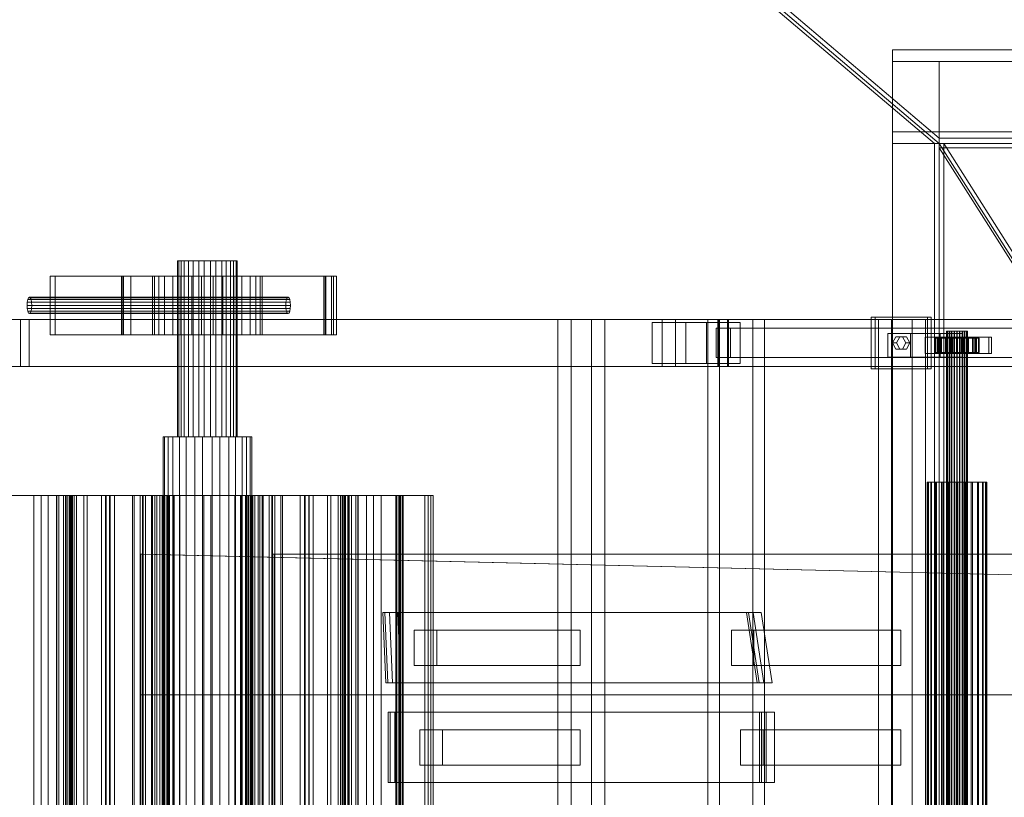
# Model space of a CAD drawing. Header units: millimetres. Extents: x -2233 to 65662, y -50530 to 6847.
# Tile 319 of 656: x 890 to 1730, y -17958 to -17294. Entities that reach past the tile are written whole.
import ezdxf

# ---------------------------------------------------------------- set-up
doc = ezdxf.new("R2010")
doc.units = ezdxf.units.MM
for name, color, linetype, lineweight in [('superior_C01', 7, 'Continuous', 0), ('superior_tolva', 7, 'Continuous', 0), ('superior_tolva-C01', 7, 'Continuous', 0)]:
    doc.layers.add(name, color=color, linetype=linetype, lineweight=lineweight)

msp = doc.modelspace()

# ---------------------------------------------------------------- linework, layer by layer
at = {"layer": 'superior_C01'}
for p, q in [((1025.537, -17500), (1024.645, -17500)), ((1024.645, -17500), (1027.613, -17500)), ((1024.645, -17500), (1024.645, -17650)), ((1030.153, -17500), (1025.537, -17500)), ((1025.537, -17500), (1025.537, -17650)), ((1027.613, -17500), (1033.989, -17500)), ((1027.613, -17500), (1027.613, -17650)), ((1037.791, -17500), (1030.153, -17500)), ((1030.153, -17500), (1030.153, -17650)), ((1033.989, -17500), (1042.803, -17500)), ((1033.989, -17500), (1033.989, -17650)), ((1047.288, -17500), (1037.791, -17500)), ((1037.791, -17500), (1037.791, -17650)), ((1042.803, -17500), (1052.712, -17500)), ((1042.803, -17500), (1042.803, -17650)), ((1057.197, -17500), (1047.288, -17500)), ((1047.288, -17500), (1047.288, -17650)), ((1052.712, -17500), (1062.209, -17500)), ((1052.712, -17500), (1052.712, -17650)), ((1066.011, -17500), (1057.197, -17500)), ((1057.197, -17500), (1057.197, -17650)), ((1062.209, -17500), (1069.847, -17500)), ((1062.209, -17500), (1062.209, -17650)), ((1072.387, -17500), (1066.011, -17500)), ((1066.011, -17500), (1066.011, -17650)), ((1069.847, -17500), (1074.463, -17500)), ((1069.847, -17500), (1069.847, -17650)), ((1075.355, -17500), (1072.387, -17500)), ((1072.387, -17500), (1072.387, -17650)), ((1074.463, -17500), (1075.355, -17500)), ((1074.463, -17650), (1074.463, -17500)), ((1075.355, -17500), (1075.355, -17650)), ((1155.813, -17513), (915.978, -17513)), ((915.978, -17513), (915.978, -17563)), ((920.212, -17513), (915.978, -17513)), ((920.212, -17563), (920.212, -17513)), ((920.212, -17513), (1160.047, -17513)), ((1149.324, -17513), (976.643, -17513)), ((976.643, -17513), (976.643, -17563)), ((978.337, -17513), (976.643, -17513)), ((1150.453, -17513), (977.772, -17513)), ((977.772, -17513), (977.772, -17563)), ((984.828, -17513), (977.772, -17513)), ((978.337, -17563), (978.337, -17513)), ((978.337, -17513), (1151.018, -17513)), ((984.828, -17563), (984.828, -17513)), ((984.828, -17513), (1157.51, -17513)), ((1004.911, -17513), (1003.267, -17513)), ((1003.267, -17513), (1008.737, -17513)), ((1003.267, -17513), (1003.267, -17563)), ((1013.42, -17513), (1004.911, -17513)), ((1004.911, -17513), (1004.911, -17563)), ((1008.737, -17513), (1020.489, -17513)), ((1008.737, -17513), (1008.737, -17563)), ((1027.498, -17513), (1013.42, -17513)), ((1013.42, -17513), (1013.42, -17563)), ((1020.489, -17513), (1036.734, -17513)), ((1020.489, -17513), (1020.489, -17563)), ((1045.001, -17513), (1027.498, -17513)), ((1027.498, -17513), (1027.498, -17563)), ((1036.734, -17513), (1054.999, -17513)), ((1036.734, -17513), (1036.734, -17563)), ((1063.266, -17513), (1045.001, -17513)), ((1045.001, -17513), (1045.001, -17563)), ((1054.999, -17513), (1072.502, -17513)), ((1054.999, -17513), (1054.999, -17563)), ((1079.511, -17513), (1063.266, -17513)), ((1063.266, -17513), (1063.266, -17563)), ((1072.502, -17513), (1086.58, -17513)), ((1072.502, -17513), (1072.502, -17563)), ((1091.263, -17513), (1079.511, -17513)), ((1079.511, -17513), (1079.511, -17563)), ((1086.58, -17513), (1095.089, -17513)), ((1086.58, -17513), (1086.58, -17563)), ((1096.733, -17513), (1091.263, -17513)), ((1091.263, -17513), (1091.263, -17563)), ((1095.089, -17513), (1096.733, -17513)), ((1095.089, -17563), (1095.089, -17513)), ((1096.733, -17513), (1096.733, -17563)), ((1149.324, -17563), (1149.324, -17513)), ((1149.324, -17513), (1151.018, -17513)), ((1150.453, -17563), (1150.453, -17513)), ((1150.453, -17513), (1157.51, -17513)), ((1151.018, -17513), (1151.018, -17563)), ((1155.813, -17563), (1155.813, -17513)), ((1155.813, -17513), (1160.047, -17513)), ((1157.51, -17513), (1157.51, -17563)), ((1160.047, -17513), (1160.047, -17563)), ((896.805, -17533.05), (897.446, -17531.533)), ((897.446, -17531.533), (898.202, -17531)), ((897.446, -17531.533), (1118.094, -17531.533)), ((898.202, -17531), (898.958, -17531.533)), ((1118.851, -17531), (898.202, -17531)), ((898.958, -17531.533), (899.599, -17533.05)), ((898.958, -17531.533), (1119.607, -17531.533)), ((1118.094, -17531.533), (1117.453, -17533.05)), ((1118.851, -17531), (1118.094, -17531.533)), ((1119.607, -17531.533), (1118.851, -17531)), ((1120.248, -17533.05), (1119.607, -17531.533)), ((896.227, -17538), (896.377, -17535.321)), ((896.377, -17540.679), (896.227, -17538)), ((896.227, -17538), (1116.875, -17538)), ((896.377, -17535.321), (896.805, -17533.05)), ((896.377, -17535.321), (1117.025, -17535.321)), ((896.805, -17542.95), (896.377, -17540.679)), ((896.377, -17540.679), (1117.025, -17540.679)), ((896.805, -17533.05), (1117.453, -17533.05)), ((899.599, -17533.05), (900.028, -17535.321)), ((899.599, -17533.05), (1120.248, -17533.05)), ((900.028, -17540.679), (899.599, -17542.95)), ((900.028, -17535.321), (900.178, -17538)), ((900.028, -17535.321), (1120.676, -17535.321)), ((900.178, -17538), (900.028, -17540.679)), ((900.028, -17540.679), (1120.676, -17540.679)), ((900.178, -17538), (1120.826, -17538)), ((1117.025, -17535.321), (1116.875, -17538)), ((1116.875, -17538), (1117.025, -17540.679)), ((1117.453, -17533.05), (1117.025, -17535.321)), ((1117.025, -17540.679), (1117.453, -17542.95)), ((1120.676, -17535.321), (1120.248, -17533.05)), ((1120.248, -17542.95), (1120.676, -17540.679)), ((1120.826, -17538), (1120.676, -17535.321)), ((1120.676, -17540.679), (1120.826, -17538)), ((897.446, -17544.467), (896.805, -17542.95)), ((896.805, -17542.95), (1117.453, -17542.95)), ((898.202, -17545), (897.446, -17544.467)), ((897.446, -17544.467), (1118.094, -17544.467)), ((898.958, -17544.467), (898.202, -17545)), ((898.202, -17545), (1118.851, -17545)), ((899.599, -17542.95), (898.958, -17544.467)), ((898.958, -17544.467), (1119.607, -17544.467)), ((899.599, -17542.95), (1120.248, -17542.95)), ((1117.453, -17542.95), (1118.094, -17544.467)), ((1118.094, -17544.467), (1118.851, -17545)), ((1118.851, -17545), (1119.607, -17544.467)), ((1119.607, -17544.467), (1120.248, -17542.95)), ((1663.982, -17548), (1616.015, -17548)), ((1616.015, -17548), (1616.015, -17592)), ((1619.402, -17548), (1616.015, -17548)), ((1619.402, -17592), (1619.402, -17548)), ((1619.402, -17548), (1667.369, -17548)), ((1663.982, -17592), (1663.982, -17548)), ((1663.982, -17548), (1667.369, -17548)), ((1667.369, -17548), (1667.369, -17592)), ((1437.97, -17550), (866.011, -17550)), ((877.301, -17550), (1449.26, -17550)), ((890.595, -17550), (897.878, -17550)), ((890.595, -17590), (890.595, -17550)), ((1486.263, -17550), (890.595, -17550)), ((897.878, -17550), (897.878, -17590)), ((897.878, -17550), (1493.546, -17550)), ((1377.611, -17550), (1348.831, -17550)), ((1348.831, -17550), (1348.831, -18450)), ((1360.121, -17550), (1348.831, -17550)), ((1360.121, -18450), (1360.121, -17550)), ((1360.121, -17550), (1388.901, -17550)), ((1377.611, -18450), (1377.611, -17550)), ((1377.611, -17550), (1388.901, -17550)), ((1388.901, -17550), (1388.901, -18450)), ((1458.005, -17552.5), (1429.225, -17552.5)), ((1429.225, -17552.5), (1429.225, -17587.5)), ((1475.514, -17552.5), (1429.225, -17552.5)), ((1437.97, -17550), (1449.26, -17550)), ((1437.97, -17590), (1437.97, -17550)), ((2589.177, -17550), (1437.97, -17550)), ((1449.26, -17550), (1449.26, -17590)), ((1449.26, -17550), (2600.468, -17550)), ((1458.005, -17587.5), (1458.005, -17552.5)), ((1458.005, -17552.5), (1504.295, -17552.5)), ((1475.514, -17587.5), (1475.514, -17552.5)), ((1475.514, -17552.5), (1504.295, -17552.5)), ((1515.165, -17550), (1476.791, -17550)), ((1476.791, -17550), (1476.791, -18450)), ((1486.67, -17550), (1476.791, -17550)), ((1483.761, -17557.5), (1496.048, -17557.5)), ((1483.761, -17582.5), (1483.761, -17557.5)), ((2588.679, -17557.5), (1483.761, -17557.5)), ((1485.391, -17550), (1494.418, -17550)), ((1485.391, -17590), (1485.391, -17550)), ((2672.163, -17550), (1485.391, -17550)), ((1486.263, -17550), (1486.263, -17590)), ((1493.546, -17550), (1486.263, -17550)), ((1486.67, -18450), (1486.67, -17550)), ((1486.67, -17550), (1525.044, -17550)), ((1493.546, -17590), (1493.546, -17550)), ((1494.418, -17550), (1494.418, -17590)), ((1494.418, -17550), (2681.189, -17550)), ((1496.048, -17557.5), (1496.048, -17582.5)), ((1496.048, -17557.5), (2600.966, -17557.5)), ((1504.295, -17552.5), (1504.295, -17587.5)), ((1515.165, -18450), (1515.165, -17550)), ((1515.165, -17550), (1525.044, -17550)), ((1525.044, -17550), (1525.044, -18450)), ((1651.023, -17550), (1622.243, -17550)), ((1622.243, -17550), (1622.243, -18450)), ((1633.533, -17550), (1622.243, -17550)), ((1633.533, -18450), (1633.533, -17550)), ((1633.533, -17550), (1662.313, -17550)), ((1651.023, -18450), (1651.023, -17550)), ((1651.023, -17550), (1662.313, -17550)), ((1662.313, -17550), (1662.313, -18450)), ((915.978, -17563), (1155.813, -17563)), ((915.978, -17563), (920.212, -17563)), ((1160.047, -17563), (920.212, -17563)), ((976.643, -17563), (1149.324, -17563)), ((976.643, -17563), (978.337, -17563)), ((977.772, -17563), (1150.453, -17563)), ((977.772, -17563), (984.828, -17563)), ((1151.018, -17563), (978.337, -17563)), ((1157.51, -17563), (984.828, -17563)), ((1008.737, -17563), (1003.267, -17563)), ((1003.267, -17563), (1004.911, -17563)), ((1004.911, -17563), (1013.42, -17563)), ((1020.489, -17563), (1008.737, -17563)), ((1013.42, -17563), (1027.498, -17563)), ((1036.734, -17563), (1020.489, -17563)), ((1027.498, -17563), (1045.001, -17563)), ((1054.999, -17563), (1036.734, -17563)), ((1045.001, -17563), (1063.266, -17563)), ((1072.502, -17563), (1054.999, -17563)), ((1063.266, -17563), (1079.511, -17563)), ((1086.58, -17563), (1072.502, -17563)), ((1079.511, -17563), (1091.263, -17563)), ((1095.089, -17563), (1086.58, -17563)), ((1091.263, -17563), (1096.733, -17563)), ((1096.733, -17563), (1095.089, -17563)), ((1151.018, -17563), (1149.324, -17563)), ((1157.51, -17563), (1150.453, -17563)), ((1160.047, -17563), (1155.813, -17563)), ((1649.592, -17562), (1630.405, -17562)), ((1630.405, -17562), (1630.405, -17582)), ((1674.882, -17562), (1630.405, -17562)), ((1634.243, -17570), (1637.121, -17564.804)), ((1637.121, -17564.804), (1642.877, -17564.804)), ((1640.508, -17564.804), (1637.121, -17564.804)), ((1640.508, -17564.804), (1637.63, -17570)), ((1646.264, -17564.804), (1640.508, -17564.804)), ((1642.877, -17564.804), (1645.755, -17570)), ((1646.264, -17564.804), (1642.877, -17564.804)), ((1649.142, -17570), (1646.264, -17564.804)), ((1649.592, -17582), (1649.592, -17562)), ((1649.592, -17562), (1694.069, -17562)), ((1673.753, -17565), (1662.241, -17565)), ((1662.241, -17565), (1662.241, -17579)), ((1674.096, -17565), (1662.241, -17565)), ((1670.807, -17566), (1670.279, -17566)), ((1670.279, -17566), (1680.276, -17566)), ((1670.279, -17578), (1670.279, -17566)), ((1670.279, -17566), (1671.046, -17566)), ((1672.593, -17566), (1670.807, -17566)), ((1670.807, -17566), (1680.526, -17566)), ((1670.807, -17578), (1670.807, -17566)), ((1671.046, -17566), (1680.64, -17566)), ((1671.046, -17578), (1671.046, -17566)), ((1671.046, -17566), (1673.055, -17566)), ((1716.419, -17565), (1672.289, -17565)), ((1672.289, -17565), (1672.289, -17579)), ((1674.548, -17565), (1672.289, -17565)), ((1675.516, -17566), (1672.593, -17566)), ((1672.593, -17566), (1681.372, -17566)), ((1672.593, -17578), (1672.593, -17566)), ((1673.055, -17566), (1681.591, -17566)), ((1673.055, -17578), (1673.055, -17566)), ((1673.055, -17566), (1676.17, -17566)), ((1673.753, -17579), (1673.753, -17565)), ((1673.753, -17565), (1685.608, -17565)), ((1674.096, -17579), (1674.096, -17565)), ((1674.096, -17565), (1685.608, -17565)), ((1674.548, -17579), (1674.548, -17565)), ((1674.548, -17565), (1718.677, -17565)), ((1674.882, -17582), (1674.882, -17562)), ((1674.882, -17562), (1694.069, -17562)), ((1679.376, -17566), (1675.516, -17566)), ((1675.516, -17566), (1682.757, -17566)), ((1675.516, -17578), (1675.516, -17566)), ((1676.17, -17566), (1683.067, -17566)), ((1676.17, -17578), (1676.17, -17566)), ((1676.17, -17566), (1680.177, -17566)), ((1683.911, -17566), (1679.376, -17566)), ((1679.376, -17566), (1684.585, -17566)), ((1679.376, -17578), (1679.376, -17566)), ((1680.177, -17566), (1684.965, -17566)), ((1680.177, -17578), (1680.177, -17566)), ((1680.177, -17566), (1684.804, -17566)), ((1680.526, -17560), (1680.276, -17560)), ((1680.276, -17560), (1680.64, -17560)), ((1680.276, -18440), (1680.276, -17560)), ((1680.276, -17566), (1680.526, -17566)), ((1680.276, -17566), (1680.276, -17578)), ((1680.64, -17566), (1680.276, -17566)), ((1681.372, -17560), (1680.526, -17560)), ((1680.526, -18440), (1680.526, -17560)), ((1680.526, -17566), (1681.372, -17566)), ((1680.526, -17566), (1680.526, -17578)), ((1680.64, -17560), (1681.591, -17560)), ((1680.64, -18440), (1680.64, -17560)), ((1680.64, -17566), (1680.64, -17578)), ((1681.591, -17566), (1680.64, -17566)), ((1682.757, -17560), (1681.372, -17560)), ((1681.372, -18440), (1681.372, -17560)), ((1681.372, -17566), (1682.757, -17566)), ((1681.372, -17566), (1681.372, -17578)), ((1681.591, -17560), (1683.067, -17560)), ((1681.591, -18440), (1681.591, -17560)), ((1681.591, -17566), (1681.591, -17578)), ((1683.067, -17566), (1681.591, -17566)), ((1684.585, -17560), (1682.757, -17560)), ((1682.757, -18440), (1682.757, -17560)), ((1682.757, -17566), (1684.585, -17566)), ((1682.757, -17566), (1682.757, -17578)), ((1683.067, -17560), (1684.965, -17560)), ((1683.067, -18440), (1683.067, -17560)), ((1683.067, -17566), (1683.067, -17578)), ((1684.965, -17566), (1683.067, -17566)), ((1688.811, -17566), (1683.911, -17566)), ((1683.911, -17566), (1686.733, -17566)), ((1683.911, -17578), (1683.911, -17566)), ((1686.733, -17560), (1684.585, -17560)), ((1684.585, -18440), (1684.585, -17560)), ((1684.585, -17566), (1686.733, -17566)), ((1684.585, -17566), (1684.585, -17578)), ((1684.804, -17566), (1687.157, -17566)), ((1684.804, -17578), (1684.804, -17566)), ((1684.804, -17566), (1689.736, -17566)), ((1684.965, -17560), (1687.157, -17560)), ((1684.965, -18440), (1684.965, -17560)), ((1684.965, -17566), (1684.965, -17578)), ((1687.157, -17566), (1684.965, -17566)), ((1685.608, -17565), (1685.608, -17579)), ((1689.055, -17560), (1686.733, -17560)), ((1686.733, -18440), (1686.733, -17560)), ((1686.733, -17566), (1689.055, -17566)), ((1686.733, -17566), (1686.733, -17578)), ((1687.157, -17560), (1689.493, -17560)), ((1687.157, -18440), (1687.157, -17560)), ((1687.157, -17566), (1687.157, -17578)), ((1689.493, -17566), (1687.157, -17566)), ((1693.743, -17566), (1688.811, -17566)), ((1688.811, -17566), (1689.055, -17566)), ((1688.811, -17578), (1688.811, -17566)), ((1691.391, -17560), (1689.055, -17560)), ((1689.055, -18440), (1689.055, -17560)), ((1689.055, -17566), (1691.391, -17566)), ((1689.055, -17566), (1689.055, -17578)), ((1689.493, -17560), (1691.814, -17560)), ((1689.493, -18440), (1689.493, -17560)), ((1689.736, -17566), (1689.493, -17566)), ((1689.493, -17566), (1689.493, -17578)), ((1691.814, -17566), (1689.493, -17566)), ((1689.736, -17578), (1689.736, -17566)), ((1689.736, -17566), (1694.637, -17566)), ((1693.583, -17560), (1691.391, -17560)), ((1691.391, -18440), (1691.391, -17560)), ((1693.743, -17566), (1691.391, -17566)), ((1691.391, -17566), (1693.583, -17566)), ((1691.391, -17566), (1691.391, -17578)), ((1691.814, -17560), (1693.962, -17560)), ((1691.814, -18440), (1691.814, -17560)), ((1694.637, -17566), (1691.814, -17566)), ((1691.814, -17566), (1691.814, -17578)), ((1693.962, -17566), (1691.814, -17566)), ((1704.452, -17565), (1692.94, -17565)), ((1692.94, -17565), (1692.94, -17579)), ((1704.794, -17565), (1692.94, -17565)), ((1695.481, -17560), (1693.583, -17560)), ((1693.583, -18440), (1693.583, -17560)), ((1698.37, -17566), (1693.583, -17566)), ((1693.583, -17566), (1695.481, -17566)), ((1693.583, -17566), (1693.583, -17578)), ((1698.37, -17566), (1693.743, -17566)), ((1693.743, -17578), (1693.743, -17566)), ((1693.962, -17560), (1695.791, -17560)), ((1693.962, -18440), (1693.962, -17560)), ((1699.171, -17566), (1693.962, -17566)), ((1693.962, -17566), (1693.962, -17578)), ((1695.791, -17566), (1693.962, -17566)), ((1694.069, -17562), (1694.069, -17582)), ((1694.637, -17578), (1694.637, -17566)), ((1694.637, -17566), (1699.171, -17566)), ((1696.956, -17560), (1695.481, -17560)), ((1695.481, -18440), (1695.481, -17560)), ((1702.378, -17566), (1695.481, -17566)), ((1695.481, -17566), (1696.956, -17566)), ((1695.481, -17566), (1695.481, -17578)), ((1695.791, -17560), (1697.175, -17560)), ((1695.791, -18440), (1695.791, -17560)), ((1703.032, -17566), (1695.791, -17566)), ((1695.791, -17566), (1695.791, -17578)), ((1697.175, -17566), (1695.791, -17566)), ((1697.908, -17560), (1696.956, -17560)), ((1696.956, -18440), (1696.956, -17560)), ((1705.492, -17566), (1696.956, -17566)), ((1696.956, -17566), (1697.908, -17566)), ((1696.956, -17566), (1696.956, -17578)), ((1697.175, -17560), (1698.021, -17560)), ((1697.175, -18440), (1697.175, -17560)), ((1705.955, -17566), (1697.175, -17566)), ((1697.175, -17566), (1697.175, -17578)), ((1698.021, -17566), (1697.175, -17566)), ((1698.271, -17560), (1697.908, -17560)), ((1697.908, -17560), (1697.908, -18440)), ((1697.908, -17566), (1707.501, -17566)), ((1697.908, -17578), (1697.908, -17566)), ((1697.908, -17566), (1698.271, -17566)), ((1698.021, -17560), (1698.271, -17560)), ((1698.021, -18440), (1698.021, -17560)), ((1707.741, -17566), (1698.021, -17566)), ((1698.021, -17566), (1698.021, -17578)), ((1698.271, -17566), (1698.021, -17566)), ((1698.271, -18440), (1698.271, -17560)), ((1708.268, -17566), (1698.271, -17566)), ((1698.271, -17566), (1698.271, -17578)), ((1702.378, -17566), (1698.37, -17566)), ((1698.37, -17578), (1698.37, -17566)), ((1699.171, -17578), (1699.171, -17566)), ((1699.171, -17566), (1703.032, -17566)), ((1705.492, -17566), (1702.378, -17566)), ((1702.378, -17578), (1702.378, -17566)), ((1703.032, -17578), (1703.032, -17566)), ((1703.032, -17566), (1705.955, -17566)), ((1704.452, -17579), (1704.452, -17565)), ((1704.452, -17565), (1716.307, -17565)), ((1704.794, -17579), (1704.794, -17565)), ((1704.794, -17565), (1716.307, -17565)), ((1707.501, -17566), (1705.492, -17566)), ((1705.492, -17578), (1705.492, -17566)), ((1705.955, -17578), (1705.955, -17566)), ((1705.955, -17566), (1707.741, -17566)), ((1707.501, -17566), (1707.501, -17578)), ((1708.268, -17566), (1707.501, -17566)), ((1707.741, -17578), (1707.741, -17566)), ((1707.741, -17566), (1708.268, -17566)), ((1708.268, -17578), (1708.268, -17566)), ((1716.307, -17565), (1716.307, -17579)), ((1716.419, -17579), (1716.419, -17565)), ((1716.419, -17565), (1718.677, -17565)), ((1718.677, -17565), (1718.677, -17579)), ((1637.121, -17575.196), (1634.243, -17570)), ((1634.243, -17570), (1637.63, -17570)), ((1637.63, -17570), (1640.508, -17575.196)), ((1645.755, -17570), (1642.877, -17575.196)), ((1649.142, -17570), (1645.755, -17570)), ((1646.264, -17575.196), (1649.142, -17570)), ((1496.048, -17582.5), (1483.761, -17582.5)), ((1483.761, -17582.5), (2588.679, -17582.5)), ((1496.048, -17582.5), (2600.966, -17582.5)), ((1630.405, -17582), (1649.592, -17582)), ((1630.405, -17582), (1674.882, -17582)), ((1642.877, -17575.196), (1637.121, -17575.196)), ((1640.508, -17575.196), (1637.121, -17575.196)), ((1640.508, -17575.196), (1646.264, -17575.196)), ((1646.264, -17575.196), (1642.877, -17575.196)), ((1694.069, -17582), (1649.592, -17582)), ((1662.241, -17579), (1673.753, -17579)), ((1662.241, -17579), (1674.096, -17579)), ((1680.276, -17578), (1670.279, -17578)), ((1670.279, -17578), (1670.807, -17578)), ((1671.046, -17578), (1670.279, -17578)), ((1680.526, -17578), (1670.807, -17578)), ((1670.807, -17578), (1672.593, -17578)), ((1680.64, -17578), (1671.046, -17578)), ((1673.055, -17578), (1671.046, -17578)), ((1672.289, -17579), (1716.419, -17579)), ((1672.289, -17579), (1674.548, -17579)), ((1681.372, -17578), (1672.593, -17578)), ((1672.593, -17578), (1675.516, -17578)), ((1681.591, -17578), (1673.055, -17578)), ((1676.17, -17578), (1673.055, -17578)), ((1685.608, -17579), (1673.753, -17579)), ((1685.608, -17579), (1674.096, -17579)), ((1718.677, -17579), (1674.548, -17579)), ((1694.069, -17582), (1674.882, -17582)), ((1682.757, -17578), (1675.516, -17578)), ((1675.516, -17578), (1679.376, -17578)), ((1683.067, -17578), (1676.17, -17578)), ((1680.177, -17578), (1676.17, -17578)), ((1684.585, -17578), (1679.376, -17578)), ((1679.376, -17578), (1683.911, -17578)), ((1684.965, -17578), (1680.177, -17578)), ((1684.804, -17578), (1680.177, -17578)), ((1680.526, -17578), (1680.276, -17578)), ((1680.276, -17578), (1680.64, -17578)), ((1681.372, -17578), (1680.526, -17578)), ((1680.64, -17578), (1681.591, -17578)), ((1682.757, -17578), (1681.372, -17578)), ((1681.591, -17578), (1683.067, -17578)), ((1684.585, -17578), (1682.757, -17578)), ((1683.067, -17578), (1684.965, -17578)), ((1686.733, -17578), (1683.911, -17578)), ((1683.911, -17578), (1688.811, -17578)), ((1686.733, -17578), (1684.585, -17578)), ((1687.157, -17578), (1684.804, -17578)), ((1689.736, -17578), (1684.804, -17578)), ((1684.965, -17578), (1687.157, -17578)), ((1689.055, -17578), (1686.733, -17578)), ((1687.157, -17578), (1689.493, -17578)), ((1689.055, -17578), (1688.811, -17578)), ((1688.811, -17578), (1693.743, -17578)), ((1691.391, -17578), (1689.055, -17578)), ((1689.493, -17578), (1689.736, -17578)), ((1689.493, -17578), (1691.814, -17578)), ((1694.637, -17578), (1689.736, -17578)), ((1693.583, -17578), (1691.391, -17578)), ((1691.391, -17578), (1693.743, -17578)), ((1691.814, -17578), (1694.637, -17578)), ((1691.814, -17578), (1693.962, -17578)), ((1692.94, -17579), (1704.452, -17579)), ((1692.94, -17579), (1704.794, -17579)), ((1695.481, -17578), (1693.583, -17578)), ((1693.583, -17578), (1698.37, -17578)), ((1693.743, -17578), (1698.37, -17578)), ((1693.962, -17578), (1699.171, -17578)), ((1693.962, -17578), (1695.791, -17578)), ((1699.171, -17578), (1694.637, -17578)), ((1696.956, -17578), (1695.481, -17578)), ((1695.481, -17578), (1702.378, -17578)), ((1695.791, -17578), (1703.032, -17578)), ((1695.791, -17578), (1697.175, -17578)), ((1697.908, -17578), (1696.956, -17578)), ((1696.956, -17578), (1705.492, -17578)), ((1697.175, -17578), (1705.955, -17578)), ((1697.175, -17578), (1698.021, -17578)), ((1707.501, -17578), (1697.908, -17578)), ((1698.271, -17578), (1697.908, -17578)), ((1698.021, -17578), (1707.741, -17578)), ((1698.021, -17578), (1698.271, -17578)), ((1698.271, -17578), (1708.268, -17578)), ((1698.37, -17578), (1702.378, -17578)), ((1703.032, -17578), (1699.171, -17578)), ((1702.378, -17578), (1705.492, -17578)), ((1705.955, -17578), (1703.032, -17578)), ((1716.307, -17579), (1704.452, -17579)), ((1716.307, -17579), (1704.794, -17579)), ((1705.492, -17578), (1707.501, -17578)), ((1707.741, -17578), (1705.955, -17578)), ((1707.501, -17578), (1708.268, -17578)), ((1708.268, -17578), (1707.741, -17578)), ((1718.677, -17579), (1716.419, -17579)), ((866.011, -17590), (1437.97, -17590)), ((877.301, -17590), (1449.26, -17590)), ((897.878, -17590), (890.595, -17590)), ((890.595, -17590), (1486.263, -17590)), ((897.878, -17590), (1493.546, -17590)), ((1429.225, -17587.5), (1458.005, -17587.5)), ((1475.514, -17587.5), (1429.225, -17587.5)), ((1449.26, -17590), (1437.97, -17590)), ((1437.97, -17590), (2589.177, -17590)), ((1449.26, -17590), (2600.468, -17590)), ((1504.295, -17587.5), (1458.005, -17587.5)), ((1504.295, -17587.5), (1475.514, -17587.5)), ((1494.418, -17590), (1485.391, -17590)), ((1485.391, -17590), (2672.163, -17590)), ((1486.263, -17590), (1493.546, -17590)), ((1494.418, -17590), (2681.189, -17590)), ((1616.015, -17592), (1663.982, -17592)), ((1616.015, -17592), (1619.402, -17592)), ((1667.369, -17592), (1619.402, -17592)), ((1667.369, -17592), (1663.982, -17592)), ((1013.545, -17650), (1012.216, -17650)), ((1012.216, -17650), (1016.638, -17650)), ((1012.216, -17650), (1012.216, -18350)), ((1020.425, -17650), (1013.545, -17650)), ((1013.545, -17650), (1013.545, -18350)), ((1016.638, -17650), (1026.14, -17650)), ((1016.638, -17650), (1016.638, -18350)), ((1031.807, -17650), (1020.425, -17650)), ((1020.425, -17650), (1020.425, -18350)), ((1027.613, -17650), (1024.645, -17650)), ((1024.645, -17650), (1025.537, -17650)), ((1025.537, -17650), (1030.153, -17650)), ((1026.14, -17650), (1039.274, -17650)), ((1026.14, -17650), (1026.14, -18350)), ((1033.989, -17650), (1027.613, -17650)), ((1030.153, -17650), (1037.791, -17650)), ((1045.959, -17650), (1031.807, -17650)), ((1031.807, -17650), (1031.807, -18350)), ((1042.803, -17650), (1033.989, -17650)), ((1037.791, -17650), (1047.288, -17650)), ((1039.274, -17650), (1054.041, -17650)), ((1039.274, -17650), (1039.274, -18350)), ((1052.712, -17650), (1042.803, -17650)), ((1060.726, -17650), (1045.959, -17650)), ((1045.959, -17650), (1045.959, -18350)), ((1047.288, -17650), (1057.197, -17650)), ((1062.209, -17650), (1052.712, -17650)), ((1054.041, -17650), (1068.193, -17650)), ((1054.041, -17650), (1054.041, -18350)), ((1057.197, -17650), (1066.011, -17650)), ((1073.86, -17650), (1060.726, -17650)), ((1060.726, -17650), (1060.726, -18350)), ((1069.847, -17650), (1062.209, -17650)), ((1066.011, -17650), (1072.387, -17650)), ((1068.193, -17650), (1079.575, -17650)), ((1068.193, -17650), (1068.193, -18350)), ((1074.463, -17650), (1069.847, -17650)), ((1072.387, -17650), (1075.355, -17650)), ((1083.362, -17650), (1073.86, -17650)), ((1073.86, -17650), (1073.86, -18350)), ((1075.355, -17650), (1074.463, -17650)), ((1079.575, -17650), (1086.455, -17650)), ((1079.575, -17650), (1079.575, -18350)), ((1087.784, -17650), (1083.362, -17650)), ((1083.362, -17650), (1083.362, -18350)), ((1086.455, -17650), (1087.784, -17650)), ((1086.455, -18350), (1086.455, -17650)), ((1087.784, -17650), (1087.784, -18350)), ((1664.586, -17688.85), (1663.881, -17688.85)), ((1663.881, -17688.85), (1664.906, -17688.85)), ((1663.881, -18311.15), (1663.881, -17688.85)), ((1666.974, -17688.85), (1664.586, -17688.85)), ((1664.586, -18311.15), (1664.586, -17688.85)), ((1664.906, -17688.85), (1667.592, -17688.85)), ((1664.906, -18311.15), (1664.906, -17688.85)), ((1670.881, -17688.85), (1666.974, -17688.85)), ((1666.974, -18311.15), (1666.974, -17688.85)), ((1667.592, -17688.85), (1671.756, -17688.85)), ((1667.592, -18311.15), (1667.592, -17688.85)), ((1676.042, -17688.85), (1670.881, -17688.85)), ((1670.881, -18311.15), (1670.881, -17688.85)), ((1671.756, -17688.85), (1677.113, -17688.85)), ((1671.756, -18311.15), (1671.756, -17688.85)), ((1682.104, -17688.85), (1676.042, -17688.85)), ((1676.042, -18311.15), (1676.042, -17688.85)), ((1677.113, -17688.85), (1683.299, -17688.85)), ((1677.113, -18311.15), (1677.113, -17688.85)), ((1688.655, -17688.85), (1682.104, -17688.85)), ((1682.104, -18311.15), (1682.104, -17688.85)), ((1683.299, -17688.85), (1689.892, -17688.85)), ((1683.299, -18311.15), (1683.299, -17688.85)), ((1695.249, -17688.85), (1688.655, -17688.85)), ((1688.655, -18311.15), (1688.655, -17688.85)), ((1689.892, -17688.85), (1696.443, -17688.85)), ((1689.892, -18311.15), (1689.892, -17688.85)), ((1701.435, -17688.85), (1695.249, -17688.85)), ((1695.249, -18311.15), (1695.249, -17688.85)), ((1696.443, -17688.85), (1702.505, -17688.85)), ((1696.443, -18311.15), (1696.443, -17688.85)), ((1706.792, -17688.85), (1701.435, -17688.85)), ((1701.435, -18311.15), (1701.435, -17688.85)), ((1702.505, -17688.85), (1707.666, -17688.85)), ((1702.505, -18311.15), (1702.505, -17688.85)), ((1710.955, -17688.85), (1706.792, -17688.85)), ((1706.792, -18311.15), (1706.792, -17688.85)), ((1707.666, -17688.85), (1711.573, -17688.85)), ((1707.666, -18311.15), (1707.666, -17688.85)), ((1713.641, -17688.85), (1710.955, -17688.85)), ((1710.955, -18311.15), (1710.955, -17688.85)), ((1711.573, -17688.85), (1713.961, -17688.85)), ((1711.573, -18311.15), (1711.573, -17688.85)), ((1714.666, -17688.85), (1713.641, -17688.85)), ((1713.641, -17688.85), (1713.641, -18311.15)), ((1713.961, -17688.85), (1714.666, -17688.85)), ((1713.961, -18311.15), (1713.961, -17688.85)), ((1714.666, -18311.15), (1714.666, -17688.85)), ((883.594, -17700), (932.191, -17700)), ((933.468, -17700), (885.501, -17700)), ((934.543, -17700), (885.946, -17700)), ((888.324, -17700), (936.29, -17700)), ((914.284, -17700), (901.874, -17700)), ((901.874, -17700), (921.655, -17700)), ((901.874, -18300), (901.874, -17700)), ((927.232, -17700), (908.311, -17700)), ((908.311, -17700), (921.341, -17700)), ((908.311, -17700), (908.311, -18300)), ((932.407, -17700), (914.284, -17700)), ((914.284, -17700), (914.284, -18300)), ((921.341, -17700), (938.522, -17700)), ((921.341, -18300), (921.341, -17700)), ((921.655, -17700), (932.407, -17700)), ((921.655, -17700), (921.655, -18300)), ((923.453, -18300), (923.453, -17700)), ((923.453, -17700), (959.659, -17700)), ((923.453, -17700), (930.35, -17700)), ((938.522, -17700), (927.232, -17700)), ((927.232, -18300), (927.232, -17700)), ((963.617, -17700), (929.133, -17700)), ((929.133, -17700), (929.133, -18300)), ((936.374, -17700), (929.133, -17700)), ((934.879, -17700), (930.036, -17700)), ((930.036, -17700), (933.367, -17700)), ((930.036, -17700), (930.036, -18300)), ((966.555, -17700), (930.35, -17700)), ((930.35, -17700), (930.35, -18300)), ((932.191, -17700), (932.191, -18300)), ((934.543, -17700), (932.191, -17700)), ((932.407, -18300), (932.407, -17700)), ((933.367, -17700), (944.647, -17700)), ((933.367, -17700), (933.367, -18300)), ((933.468, -18300), (933.468, -17700)), ((933.468, -17700), (936.29, -17700)), ((934.543, -18300), (934.543, -17700)), ((947.568, -17700), (934.879, -17700)), ((934.879, -17700), (934.879, -18300)), ((936.29, -17700), (936.29, -18300)), ((936.374, -18300), (936.374, -17700)), ((936.374, -17700), (970.858, -17700)), ((938.522, -17700), (938.522, -18300)), ((944.647, -17700), (963.107, -17700)), ((944.647, -17700), (944.647, -18300)), ((967.238, -17700), (947.568, -17700)), ((947.568, -17700), (947.568, -18300)), ((959.659, -17700), (959.659, -18300)), ((966.555, -17700), (959.659, -17700)), ((963.107, -17700), (987.488, -17700)), ((963.107, -17700), (963.107, -18300)), ((963.617, -18300), (963.617, -17700)), ((963.617, -17700), (970.858, -17700)), ((966.555, -18300), (966.555, -17700)), ((992.547, -17700), (967.238, -17700)), ((967.238, -17700), (967.238, -18300)), ((970.858, -17700), (970.858, -18300)), ((1003.311, -17700), (986.049, -17700)), ((986.049, -17700), (994.589, -17700)), ((986.049, -18300), (986.049, -17700)), ((987.488, -17700), (1016.13, -17700)), ((987.488, -17700), (987.488, -18300)), ((1021.772, -17700), (992.547, -17700)), ((992.547, -17700), (992.547, -18300)), ((994.589, -17700), (1009.546, -17700)), ((994.589, -17700), (994.589, -18300)), ((1002.476, -17700), (995.152, -17700)), ((995.152, -17700), (1012.641, -17700)), ((995.152, -17700), (995.152, -18300)), ((997.22, -18300), (997.22, -17700)), ((997.22, -17700), (1011.333, -17700)), ((997.22, -17700), (1006.814, -17700)), ((1017.629, -17700), (1002.476, -17700)), ((1002.476, -18300), (1002.476, -17700)), ((1009.546, -17700), (1003.311, -17700)), ((1003.311, -17700), (1003.311, -18300)), ((1016.913, -17700), (1005.151, -17700)), ((1005.151, -17700), (1005.151, -18300)), ((1014.87, -17700), (1005.151, -17700)), ((1020.926, -17700), (1006.814, -17700)), ((1006.814, -17700), (1006.814, -18300)), ((1009.546, -18300), (1009.546, -17700)), ((1011.333, -17700), (1011.333, -18300)), ((1020.926, -17700), (1011.333, -17700)), ((1012.641, -17700), (1017.629, -17700)), ((1012.641, -18300), (1012.641, -17700)), ((1014.87, -18300), (1014.87, -17700)), ((1014.87, -17700), (1026.632, -17700)), ((1016.13, -17700), (1047.079, -17700)), ((1016.13, -17700), (1016.13, -18300)), ((1016.913, -18300), (1016.913, -17700)), ((1016.913, -17700), (1026.632, -17700)), ((1017.629, -17700), (1017.629, -18300)), ((1020.926, -18300), (1020.926, -17700)), ((1052.921, -17700), (1021.772, -17700)), ((1021.772, -17700), (1021.772, -18300)), ((1026.632, -17700), (1026.632, -18300)), ((1047.079, -17700), (1078.228, -17700)), ((1047.079, -17700), (1047.079, -18300)), ((1083.87, -17700), (1052.921, -17700)), ((1052.921, -17700), (1052.921, -18300)), ((1085.13, -17700), (1073.368, -17700)), ((1073.368, -17700), (1073.368, -18300)), ((1083.087, -17700), (1073.368, -17700)), ((1078.228, -17700), (1107.453, -17700)), ((1078.228, -17700), (1078.228, -18300)), ((1079.074, -18300), (1079.074, -17700)), ((1079.074, -17700), (1093.186, -17700)), ((1079.074, -17700), (1088.667, -17700)), ((1087.359, -17700), (1082.371, -17700)), ((1082.371, -17700), (1097.524, -17700)), ((1082.371, -17700), (1082.371, -18300)), ((1083.087, -18300), (1083.087, -17700)), ((1083.087, -17700), (1094.849, -17700)), ((1112.512, -17700), (1083.87, -17700)), ((1083.87, -17700), (1083.87, -18300)), ((1085.13, -18300), (1085.13, -17700)), ((1085.13, -17700), (1094.849, -17700)), ((1104.848, -17700), (1087.359, -17700)), ((1087.359, -18300), (1087.359, -17700)), ((1102.78, -17700), (1088.667, -17700)), ((1088.667, -17700), (1088.667, -18300)), ((1090.454, -17700), (1096.689, -17700)), ((1105.411, -17700), (1090.454, -17700)), ((1090.454, -18300), (1090.454, -17700)), ((1093.186, -17700), (1093.186, -18300)), ((1102.78, -17700), (1093.186, -17700)), ((1094.849, -17700), (1094.849, -18300)), ((1096.689, -17700), (1113.951, -17700)), ((1096.689, -17700), (1096.689, -18300)), ((1097.524, -17700), (1104.848, -17700)), ((1097.524, -18300), (1097.524, -17700)), ((1102.78, -18300), (1102.78, -17700)), ((1104.848, -17700), (1104.848, -18300)), ((1113.951, -17700), (1105.411, -17700)), ((1105.411, -17700), (1105.411, -18300)), ((1107.453, -17700), (1132.762, -17700)), ((1107.453, -17700), (1107.453, -18300)), ((1136.893, -17700), (1112.512, -17700)), ((1112.512, -17700), (1112.512, -18300)), ((1113.951, -18300), (1113.951, -17700)), ((1163.626, -17700), (1129.142, -17700)), ((1129.142, -17700), (1129.142, -18300)), ((1136.383, -17700), (1129.142, -17700)), ((1132.762, -17700), (1152.432, -17700)), ((1132.762, -17700), (1132.762, -18300)), ((1133.445, -18300), (1133.445, -17700)), ((1133.445, -17700), (1169.65, -17700)), ((1133.445, -17700), (1140.341, -17700)), ((1136.383, -18300), (1136.383, -17700)), ((1136.383, -17700), (1170.867, -17700)), ((1155.353, -17700), (1136.893, -17700)), ((1136.893, -17700), (1136.893, -18300)), ((1176.547, -17700), (1140.341, -17700)), ((1140.341, -17700), (1140.341, -18300)), ((1152.432, -17700), (1165.121, -17700)), ((1152.432, -17700), (1152.432, -18300)), ((1166.633, -17700), (1155.353, -17700)), ((1155.353, -17700), (1155.353, -18300)), ((1178.659, -17700), (1161.478, -17700)), ((1161.478, -17700), (1172.768, -17700)), ((1161.478, -17700), (1161.478, -18300)), ((1163.626, -18300), (1163.626, -17700)), ((1163.626, -17700), (1170.867, -17700)), ((1211.676, -17700), (1163.71, -17700)), ((1163.71, -17700), (1163.71, -18300)), ((1166.532, -17700), (1163.71, -17700)), ((1165.121, -17700), (1169.964, -17700)), ((1165.121, -18300), (1165.121, -17700)), ((1165.457, -18300), (1165.457, -17700)), ((1165.457, -17700), (1214.054, -17700)), ((1165.457, -17700), (1167.809, -17700)), ((1166.532, -18300), (1166.532, -17700)), ((1166.532, -17700), (1214.499, -17700)), ((1169.964, -17700), (1166.633, -17700)), ((1166.633, -17700), (1166.633, -18300)), ((1167.593, -17700), (1185.716, -17700)), ((1178.345, -17700), (1167.593, -17700)), ((1167.593, -18300), (1167.593, -17700)), ((1216.406, -17700), (1167.809, -17700)), ((1167.809, -17700), (1167.809, -18300)), ((1169.65, -17700), (1169.65, -18300)), ((1176.547, -17700), (1169.65, -17700)), ((1169.964, -17700), (1169.964, -18300)), ((1170.867, -17700), (1170.867, -18300)), ((1172.768, -17700), (1191.689, -17700)), ((1172.768, -18300), (1172.768, -17700)), ((1176.547, -18300), (1176.547, -17700)), ((1198.126, -17700), (1178.345, -17700)), ((1178.345, -17700), (1178.345, -18300)), ((1191.689, -17700), (1178.659, -17700)), ((1178.659, -18300), (1178.659, -17700)), ((1185.716, -17700), (1198.126, -17700)), ((1185.716, -17700), (1185.716, -18300)), ((1191.689, -17700), (1191.689, -18300)), ((1198.126, -18300), (1198.126, -17700)), ((1235.485, -17700), (1210.716, -17700)), ((1210.716, -17700), (1215.116, -17700)), ((1210.716, -17700), (1210.716, -18300)), ((1211.676, -18300), (1211.676, -17700)), ((1211.676, -17700), (1214.499, -17700)), ((1213.222, -17700), (1238.378, -17700)), ((1216.89, -17700), (1213.222, -17700)), ((1213.222, -18300), (1213.222, -17700)), ((1214.054, -17700), (1214.054, -18300)), ((1216.406, -17700), (1214.054, -17700)), ((1214.499, -17700), (1214.499, -18300)), ((1215.116, -17700), (1240.564, -17700)), ((1215.116, -18300), (1215.116, -17700)), ((1216.406, -18300), (1216.406, -17700)), ((1242.61, -17700), (1216.89, -17700)), ((1216.89, -17700), (1216.89, -18300)), ((1240.564, -17700), (1235.485, -17700)), ((1235.485, -18300), (1235.485, -17700)), ((1238.378, -17700), (1242.61, -17700)), ((1238.378, -17700), (1238.378, -18300)), ((1240.564, -17700), (1240.564, -18300)), ((1242.61, -18300), (1242.61, -17700)), ((993.259, -17870), (993.259, -17750)), ((993.259, -17750), (1895.052, -17771.702)), ((994.943, -17750), (993.259, -17750)), ((1896.736, -17771.702), (994.943, -17750)), ((994.943, -17750), (994.943, -17870)), ((1105.699, -18250), (1105.699, -17750)), ((1105.699, -17750), (10210.031, -17750)), ((1105.699, -17750), (1107.119, -17750)), ((10211.451, -17750), (1107.119, -17750)), ((1107.119, -17750), (1107.119, -18250)), ((1509.704, -17800), (1199.643, -17800)), ((1199.643, -17800), (1202.113, -17860)), ((1201.336, -17800), (1199.643, -17800)), ((1511.398, -17800), (1201.336, -17800)), ((1201.336, -17800), (1203.806, -17860)), ((1205.288, -17800), (1201.336, -17800)), ((1515.349, -17800), (1205.288, -17800)), ((1205.288, -17800), (1207.758, -17860)), ((1212.344, -17800), (1205.288, -17800)), ((1214.814, -17860), (1212.344, -17800)), ((1212.344, -17800), (1522.406, -17800)), ((1518.854, -17860), (1509.704, -17800)), ((1509.704, -17800), (1511.398, -17800)), ((1520.547, -17860), (1511.398, -17800)), ((1511.398, -17800), (1515.349, -17800)), ((1524.499, -17860), (1515.349, -17800)), ((1515.349, -17800), (1522.406, -17800)), ((1522.406, -17800), (1531.555, -17860)), ((1245.625, -17815), (1226.438, -17815)), ((1226.438, -17815), (1226.438, -17845)), ((1348.831, -17815), (1226.438, -17815)), ((1245.625, -17845), (1245.625, -17815)), ((1245.625, -17815), (1368.018, -17815)), ((1348.831, -17845), (1348.831, -17815)), ((1348.831, -17815), (1368.018, -17815)), ((1368.018, -17815), (1368.018, -17845)), ((1516.018, -17815), (1496.831, -17815)), ((1496.831, -17815), (1496.831, -17845)), ((1622.243, -17815), (1496.831, -17815)), ((1516.018, -17845), (1516.018, -17815)), ((1516.018, -17815), (1641.429, -17815)), ((1622.243, -17845), (1622.243, -17815)), ((1622.243, -17815), (1641.429, -17815)), ((1641.429, -17815), (1641.429, -17845)), ((1226.438, -17845), (1245.625, -17845)), ((1226.438, -17845), (1348.831, -17845)), ((1368.018, -17845), (1245.625, -17845)), ((1368.018, -17845), (1348.831, -17845)), ((1496.831, -17845), (1516.018, -17845)), ((1496.831, -17845), (1622.243, -17845)), ((1641.429, -17845), (1516.018, -17845)), ((1641.429, -17845), (1622.243, -17845)), ((1202.113, -17860), (1518.854, -17860)), ((1202.113, -17860), (1203.806, -17860)), ((1203.806, -17860), (1520.547, -17860)), ((1203.806, -17860), (1207.758, -17860)), ((1207.758, -17860), (1524.499, -17860)), ((1207.758, -17860), (1214.814, -17860)), ((1531.555, -17860), (1214.814, -17860)), ((1520.547, -17860), (1518.854, -17860)), ((1524.499, -17860), (1520.547, -17860)), ((1531.555, -17860), (1524.499, -17860)), ((993.259, -18000), (993.259, -17870)), ((993.259, -17870), (1914.367, -17870)), ((994.943, -17870), (993.259, -17870)), ((1916.05, -17870), (994.943, -17870)), ((994.943, -17870), (994.943, -18000)), ((1520.83, -17885), (1204.089, -17885)), ((1204.089, -17885), (1204.089, -17945)), ((1205.782, -17885), (1204.089, -17885)), ((1522.523, -17885), (1205.782, -17885)), ((1205.782, -17885), (1205.782, -17945)), ((1209.734, -17885), (1205.782, -17885)), ((1526.475, -17885), (1209.734, -17885)), ((1209.734, -17885), (1209.734, -17945)), ((1216.79, -17885), (1209.734, -17885)), ((1216.79, -17945), (1216.79, -17885)), ((1216.79, -17885), (1533.531, -17885)), ((1520.83, -17945), (1520.83, -17885)), ((1520.83, -17885), (1522.523, -17885)), ((1522.523, -17945), (1522.523, -17885)), ((1522.523, -17885), (1526.475, -17885)), ((1526.475, -17945), (1526.475, -17885)), ((1526.475, -17885), (1533.531, -17885)), ((1533.531, -17885), (1533.531, -17945)), ((1250.374, -17900), (1231.188, -17900)), ((1231.188, -17900), (1231.188, -17930)), ((1348.831, -17900), (1231.188, -17900)), ((1250.374, -17930), (1250.374, -17900)), ((1250.374, -17900), (1368.018, -17900)), ((1348.831, -17930), (1348.831, -17900)), ((1348.831, -17900), (1368.018, -17900)), ((1368.018, -17900), (1368.018, -17930)), ((1523.924, -17900), (1504.737, -17900)), ((1504.737, -17900), (1504.737, -17930)), ((1622.243, -17900), (1504.737, -17900)), ((1523.924, -17930), (1523.924, -17900)), ((1523.924, -17900), (1641.429, -17900)), ((1622.243, -17930), (1622.243, -17900)), ((1622.243, -17900), (1641.429, -17900)), ((1641.429, -17900), (1641.429, -17930)), ((1231.188, -17930), (1250.374, -17930)), ((1231.188, -17930), (1348.831, -17930)), ((1368.018, -17930), (1250.374, -17930)), ((1368.018, -17930), (1348.831, -17930)), ((1504.737, -17930), (1523.924, -17930)), ((1504.737, -17930), (1622.243, -17930)), ((1641.429, -17930), (1523.924, -17930)), ((1641.429, -17930), (1622.243, -17930)), ((1204.089, -17945), (1520.83, -17945)), ((1204.089, -17945), (1205.782, -17945)), ((1205.782, -17945), (1522.523, -17945)), ((1205.782, -17945), (1209.734, -17945)), ((1209.734, -17945), (1526.475, -17945)), ((1209.734, -17945), (1216.79, -17945)), ((1533.531, -17945), (1216.79, -17945)), ((1522.523, -17945), (1520.83, -17945)), ((1526.475, -17945), (1522.523, -17945)), ((1533.531, -17945), (1526.475, -17945))]:
    msp.add_line(p, q, dxfattribs=at)
at = {"layer": 'superior_tolva'}
for p, q in [((349.2, -16270.364), (1674.2, -17395.364)), ((1670.065, -17400), (345.065, -16275)), ((349.2, -16275), (1674.2, -17400)), ((1634.2, -17390), (1634.2, -17320)), ((1634.2, -17320), (3614.2, -17320)), ((1634.2, -17330), (1634.2, -17320)), ((3614.2, -17330), (1634.2, -17330)), ((1634.2, -17390), (1634.2, -17330)), ((1634.2, -17400), (1634.2, -17330)), ((1634.2, -17330), (2514.2, -17330)), ((1634.2, -18670), (1634.2, -17330)), ((1634.2, -17330), (1674.2, -17330)), ((1674.2, -17330), (1674.2, -18670)), ((3614.2, -17390), (1634.2, -17390)), ((1674.2, -17395.364), (2474.2, -17395.364)), ((1674.2, -17395.364), (1674.2, -17400)), ((2514.2, -17400), (1634.2, -17400)), ((1670.065, -18600), (1670.065, -17400)), ((1674.2, -17400), (1670.065, -17400)), ((1674.2, -17400), (1674.2, -18600)), ((2474.2, -17400), (1674.2, -17400))]:
    msp.add_line(p, q, dxfattribs=at)
at = {"layer": 'superior_tolva-C01'}
for p, q in [((1911.451, -17775), (1674.2, -17400)), ((1674.2, -17400), (2474.2, -17400)), ((1674.2, -17400), (1674.2, -17403.554)), ((1674.2, -18600), (1674.2, -17400)), ((1678.039, -17400), (1674.2, -17400)), ((2474.2, -17403.554), (1674.2, -17403.554)), ((1674.2, -17403.554), (1911.451, -17778.554)), ((1678.039, -17400), (1678.039, -18600)), ((1915.29, -17775), (1678.039, -17400))]:
    msp.add_line(p, q, dxfattribs=at)

doc.saveas('drawing.dxf')
